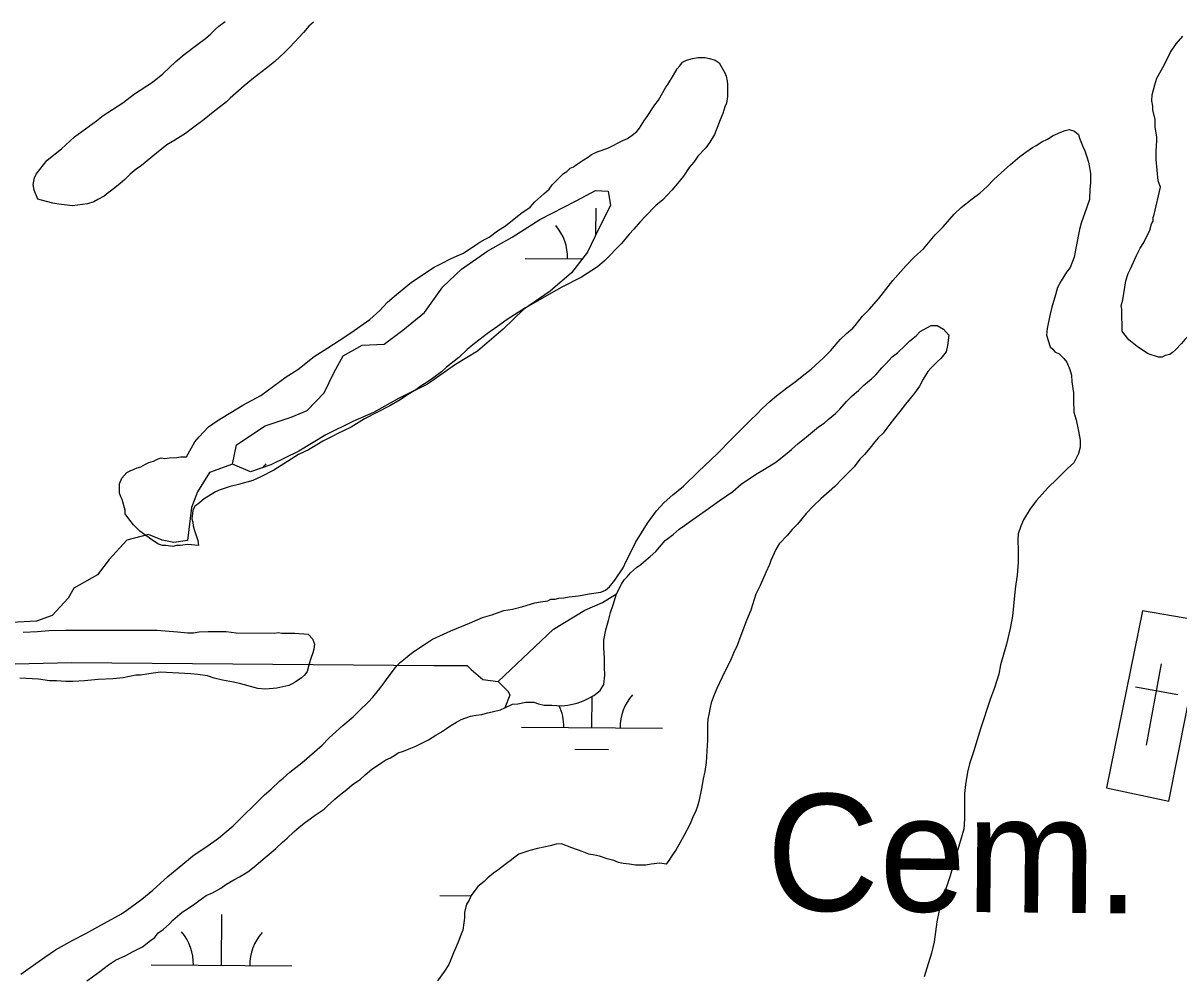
# Model space of a CAD drawing. Extents: x 3271442 to 3309282, y 752266 to 777610.
# Drawn here: x 3283549 to 3284369, y 762321 to 762998 of the extents above; entities that cross this region are included whole.
import ezdxf

# ---------------------------------------------------------------- set-up
doc = ezdxf.new("R2010")
doc.units = 0
for name, color, linetype in [('V-SITE-OTLN', 7, 'Continuous'), ('V-SITE-OTLN-IDEN', 7, 'Continuous'), ('V-SITE-VEGE', 7, 'Continuous'), ('V-TOPO-SHOR', 7, 'Continuous'), ('V-WETL-SWMP', 7, 'Continuous')]:
    doc.layers.add(name, color=color, linetype=linetype)

msp = doc.modelspace()

# ---------------------------------------------------------------- linework, layer by layer
at = {"layer": 'V-SITE-OTLN'}
for p, q in [((3284345.77, 762485.14), (3284356.47, 762543.04)), ((3284367.86, 762520.98), (3284337.94, 762526.51))]:
    msp.add_line(p, q, dxfattribs=at)
msp.add_lwpolyline([(3284386.8, 762573.01), (3284342.85, 762580.51), (3284317.31, 762455.06), (3284361.48, 762445.51), (3284386.8, 762573.01)], dxfattribs=at)
at = {"layer": 'V-SITE-VEGE'}
for points in [[(3283620.75, 762886.72), (3283617.43, 762883.78), (3283613.71, 762880.88), (3283610.65, 762878.49), (3283608.94, 762877.19), (3283606.01, 762874.97), (3283601.59, 762872.4), (3283598.64, 762870.94), (3283594.22, 762869.47), (3283587.23, 762868.38), (3283583.55, 762868.02), (3283573.98, 762869.14), (3283569.57, 762869.88), (3283565.16, 762870.99), (3283558.9, 762872.84), (3283556.34, 762879.1), (3283555.61, 762883.15), (3283556.72, 762887.94), (3283557.83, 762890.51), (3283565.58, 762900.43), (3283575.89, 762908.51), (3283585.11, 762916.95), (3283600.58, 762928.33), (3283605.37, 762932), (3283619.37, 762941.18), (3283627.48, 762947.42), (3283640.37, 762955.86), (3283647.74, 762961.73), (3283656.96, 762970.55), (3283662.85, 762975.32), (3283672.43, 762982.67), (3283677.96, 762986.7), (3283681.65, 762990.01), (3283684.96, 762993.32), (3283687.54, 762995.52), (3283691.96, 762998.82)], [(3283754.52, 762998.34), (3283751.2, 762995.41), (3283747.51, 762991), (3283737.93, 762980.71), (3283733.87, 762976.67)], [(3284352.05, 762761.41), (3284349.11, 762762.15), (3284346.54, 762763.26), (3284339.18, 762768.06), (3284333.31, 762772.85), (3284329.63, 762777.28), (3284328.53, 762779.12), (3284328.54, 762783.9), (3284328.18, 762789.05), (3284328.19, 762794.58), (3284327.83, 762797.15), (3284328.94, 762801.19), (3284331.17, 762814.81), (3284332.65, 762819.95), (3284334.13, 762822.9), (3284338.56, 762832.82), (3284341.15, 762837.97), (3284343.73, 762842.01), (3284348.16, 762850.84), (3284349.27, 762855.25), (3284350.38, 762857.09), (3284350.39, 762859.67), (3284351.12, 762861.87), (3284355.58, 762881.36), (3284354.11, 762885.78), (3284352.67, 762900.87), (3284352.68, 762907.13), (3284353.06, 762914.12), (3284353.06, 762916.69), (3284351.97, 762924.06), (3284351.98, 762929.21), (3284350.15, 762936.2), (3284350.16, 762938.78), (3284349.43, 762942.46), (3284349.8, 762946.88), (3284351.66, 762953.86), (3284353.14, 762958.64), (3284358.31, 762967.83), (3284362.74, 762977.02), (3284366.79, 762982.91), (3284371.59, 762988.42)], [(3283733.87, 762976.67), (3283727.24, 762970.43), (3283721.34, 762965.66), (3283712.13, 762958.68), (3283705.5, 762953.17), (3283695.55, 762944.36), (3283692.97, 762941.79), (3283683.39, 762934.44), (3283677.12, 762929.3), (3283668.65, 762923.06), (3283663.86, 762919.39), (3283656.1, 762914.67), (3283650.6, 762911.32), (3283643.23, 762905.44), (3283632.54, 762896.63), (3283628.85, 762894.06), (3283624.43, 762890.39), (3283620.75, 762886.72)], [(3283617.77, 762661.53), (3283617.04, 762664.1), (3283617.05, 762670.72), (3283618.53, 762674.77), (3283622.22, 762678.81), (3283624.43, 762679.91), (3283627.37, 762681.01), (3283629.58, 762682.11), (3283632.16, 762682.84), (3283635.48, 762684.68), (3283637.69, 762685.78), (3283641, 762686.87), (3283644.31, 762688.34), (3283646.52, 762689.07), (3283649.1, 762688.7), (3283652.41, 762689.06), (3283657.56, 762689.42), (3283660.51, 762689.79), (3283664.55, 762689.78), (3283670.46, 762700.44), (3283673.41, 762704.11), (3283680.05, 762711.09), (3283686.31, 762715.49), (3283704.36, 762726.5), (3283717.25, 762733.47), (3283735.31, 762746.69), (3283743.41, 762751.82), (3283755.2, 762761), (3283764.78, 762767.24), (3283772.88, 762772.38), (3283780.99, 762777.88), (3283794.62, 762787.42), (3283801.62, 762793.67), (3283807.15, 762799.55), (3283813.42, 762805.06), (3283824.1, 762813.86), (3283840.31, 762824.51), (3283845.47, 762827.08), (3283851.73, 762830.38), (3283856.52, 762832.58), (3283860.94, 762834.41), (3283869.78, 762840.28), (3283872.73, 762842.11), (3283876.41, 762844.32), (3283879.35, 762845.78), (3283885.25, 762850.19), (3283890.78, 762853.85), (3283901.83, 762862.67), (3283908.47, 762867.07), (3283911.78, 762870.75), (3283918.05, 762876.62), (3283921.73, 762879.93), (3283923.95, 762882.87), (3283932.06, 762890.95), (3283934.27, 762892.42), (3283936.85, 762894.62), (3283939.06, 762895.72), (3283941.64, 762897.56), (3283946.06, 762900.49), (3283949.74, 762902.69), (3283951.95, 762904.53), (3283956, 762906.36), (3283963.37, 762908.92), (3283967.79, 762911.12), (3283970.36, 762912.59), (3283974.05, 762914.42), (3283977.36, 762915.89), (3283980.68, 762918.09), (3283983.99, 762920.66), (3283985.84, 762923.23), (3283989.53, 762928.75), (3283991, 762930.58), (3283996.91, 762939.77), (3283999.49, 762943.08), (3284004.66, 762952.27), (3284006.13, 762954.11), (3284010.19, 762960.72), (3284012.78, 762965.14), (3284014.62, 762967.34), (3284016.46, 762969.91), (3284019.41, 762971.38), (3284023.46, 762972.47), (3284027.51, 762973.2), (3284032.29, 762973.2), (3284035.6, 762972.45), (3284039.65, 762971.34), (3284042.59, 762969.5), (3284043.69, 762967.29), (3284046.62, 762962.5), (3284047.35, 762959.92), (3284048.08, 762956.61), (3284048.45, 762954.03), (3284048.43, 762945.57), (3284047.69, 762940.79), (3284046.58, 762938.21), (3284045.1, 762933.43), (3284043.25, 762929.02), (3284039.19, 762918.72), (3284035.87, 762913.21), (3284032.91, 762909.17), (3284027.39, 762903.29)], [(3283775.39, 762499.22), (3283782.76, 762505.46), (3283787.18, 762509.87), (3283793.45, 762515.75), (3283796.77, 762519.42), (3283800.83, 762524.2), (3283804.15, 762528.61), (3283806.36, 762531.92), (3283811.89, 762539.26), (3283814.1, 762541.83), (3283816.31, 762544.04), (3283820, 762546.98), (3283822.95, 762549.55), (3283825.89, 762551.75), (3283834, 762557.26), (3283839.16, 762560.56), (3283852.05, 762566.42), (3283865.3, 762571.92), (3283874.51, 762575.95), (3283881.14, 762577.78), (3283889.61, 762580.71), (3283895.86, 762581.8), (3283903.23, 762583.63), (3283911.69, 762586.19), (3283915.74, 762586.92), (3283920.9, 762587.64), (3283923.1, 762588.74), (3283926.05, 762588.74), (3283928.63, 762589.47), (3283932.31, 762589.83), (3283935.98, 762590.56), (3283942.61, 762591.28), (3283950.34, 762592.74), (3283958.44, 762593.83), (3283961.75, 762595.3), (3283964.7, 762597.5), (3283968.39, 762602.28), (3283974.29, 762611.1), (3283976.51, 762615.88), (3283980.57, 762623.6), (3283983.16, 762629.11), (3283991.64, 762642.71), (3283997.91, 762651.53), (3284003.45, 762657.41), (3284009.71, 762662.92), (3284017.08, 762669.16), (3284027.77, 762679.45), (3284041.04, 762691.93), (3284051.73, 762702.95), (3284064.26, 762715.44), (3284069.79, 762720.58), (3284072.74, 762723.89), (3284078.64, 762729.4), (3284083.06, 762733.07), (3284090.43, 762738.95), (3284096.33, 762742.98), (3284101.48, 762747.02), (3284107.75, 762752.16), (3284116.23, 762759.87), (3284121.39, 762765.02), (3284128.39, 762773.1), (3284132.82, 762777.51), (3284137.24, 762781.18), (3284139.08, 762783.02), (3284144.24, 762789.63), (3284149.04, 762794.41), (3284155.68, 762802.12), (3284165.63, 762814.98), (3284175.22, 762825.64), (3284181.12, 762831.88), (3284187.38, 762837.39), (3284195.86, 762847.31), (3284201.39, 762853.19), (3284209.14, 762862.01), (3284214.3, 762866.78), (3284222.04, 762873.02), (3284227.56, 762877.06), (3284232.72, 762881.83), (3284237.51, 762886.61), (3284244.89, 762893.59), (3284249.31, 762897.26), (3284255.94, 762903.13), (3284260, 762906.07), (3284264.79, 762909.37), (3284267.36, 762910.84), (3284271.41, 762913.41), (3284275.46, 762915.24), (3284279.52, 762917.81), (3284285.04, 762920.38), (3284287.99, 762921.47), (3284290.93, 762922.21), (3284294.61, 762921.1), (3284297.55, 762918.52), (3284298.28, 762915.94), (3284300.48, 762910.05), (3284301.95, 762907.1), (3284303.41, 762902.68), (3284304.51, 762899), (3284305.23, 762895.32), (3284305.96, 762890.9), (3284305.95, 762884.28)], [(3284027.39, 762903.29), (3284024.43, 762898.88), (3284021.11, 762895.21), (3284017.06, 762888.96), (3284013, 762883.81), (3284008.94, 762879.04), (3284002.31, 762872.06), (3283997.88, 762868.39), (3283990.14, 762860.67), (3283986.46, 762856.63), (3283982.03, 762851.49), (3283978.71, 762847.81), (3283973.18, 762841.2), (3283961.02, 762829.08), (3283956.23, 762824.67), (3283944.81, 762817.33), (3283930.81, 762810.36), (3283927.13, 762808.16), (3283905.03, 762795.69), (3283892.13, 762787.25), (3283885.13, 762782.48), (3283878.13, 762777.34), (3283868.92, 762770.37), (3283863.76, 762765.96), (3283857.86, 762760.45), (3283849.02, 762753.48), (3283845.33, 762750.17), (3283839.07, 762745.4), (3283834.65, 762742.46), (3283830.96, 762740.26), (3283827.28, 762737.32), (3283820.65, 762733.29), (3283816.23, 762730.35), (3283808.86, 762725.95), (3283790.81, 762716.78), (3283781.24, 762710.91), (3283771.29, 762706.14), (3283768.72, 762704.68), (3283761.35, 762701.01), (3283756.93, 762698.44), (3283751.04, 762694.77), (3283748.46, 762693.67), (3283744.04, 762691.47), (3283738.88, 762688.17), (3283726.35, 762680.47), (3283717.15, 762675.7), (3283711.62, 762673.13), (3283701.32, 762670.21), (3283695.43, 762668.75), (3283688.43, 762666.55), (3283685.12, 762665.08), (3283677.01, 762659.95), (3283672.59, 762656.28), (3283670.38, 762654.81), (3283668.9, 762651.87), (3283668.16, 762645.98), (3283668.89, 762643.4), (3283669.25, 762640.83), (3283669.98, 762638.25), (3283672.54, 762630.52), (3283672.91, 762626.84), (3283665.55, 762627.58), (3283660.03, 762626.86), (3283657.45, 762626.86), (3283654.87, 762626.13), (3283649.72, 762626.88), (3283647.52, 762626.88), (3283644.57, 762627.99), (3283639.79, 762630.94), (3283631.34, 762637.21), (3283626.94, 762641.64), (3283622.9, 762646.8), (3283621.06, 762649.38), (3283621.07, 762651.95), (3283618.87, 762659.68), (3283617.77, 762661.53)], [(3284305.95, 762884.28), (3284305.58, 762879.86), (3284305.2, 762872.51), (3284303.35, 762866.99), (3284299.28, 762855.59), (3284298.17, 762851.18), (3284295.94, 762839.04), (3284294.45, 762831.68), (3284291.5, 762824.33), (3284288.91, 762821.02), (3284285.22, 762814.77), (3284282.64, 762809.99), (3284281.16, 762804.84), (3284278.56, 762796.02), (3284277.08, 762790.13), (3284275.23, 762780.93), (3284274.85, 762776.15), (3284277.41, 762768.05), (3284279.25, 762766.21), (3284280.72, 762764.36), (3284283.66, 762762.89), (3284286.96, 762759.57), (3284289.17, 762756.99), (3284291.37, 762751.83), (3284292.46, 762747.79), (3284292.82, 762743), (3284293.91, 762735.27), (3284293.9, 762730.12), (3284294.26, 762721.66), (3284295.72, 762716.14), (3284297.54, 762708.04), (3284298.64, 762701.78), (3284298.63, 762696.63), (3284297.51, 762692.21), (3284294.19, 762685.6), (3284289.77, 762681.56), (3284282.4, 762674.21), (3284275.76, 762667.97), (3284267.65, 762658.78), (3284263.22, 762652.9), (3284258.43, 762645.18), (3284256.58, 762640.77), (3284254.73, 762635.26), (3284254.35, 762631.57), (3284254.71, 762622.74), (3284254.69, 762615.02), (3284253.94, 762605.82), (3284252.45, 762596.25), (3284250.58, 762576.75), (3284249.09, 762567.93), (3284246.49, 762556.89), (3284242.05, 762542.18), (3284240.94, 762535.56), (3284237.98, 762526), (3284235.02, 762518.27), (3284227.99, 762496.94), (3284223.18, 762481.13), (3284220.22, 762471.94), (3284218.74, 762466.05), (3284217.25, 762457.22), (3284216.5, 762450.97), (3284216.47, 762432.94), (3284216.09, 762425.58), (3284213.13, 762415.28), (3284208.31, 762399.1), (3284206.46, 762392.48), (3284203.13, 762382.55), (3284200.91, 762375.56), (3284198.69, 762367.84)], [(3284381.53, 762783.44), (3284378.95, 762779.76), (3284376.73, 762777.19), (3284373.04, 762773.15), (3284370.46, 762770.21), (3284366.41, 762765.8), (3284364.2, 762763.97), (3284362.36, 762762.5), (3284359.04, 762761.77), (3284356.83, 762760.67), (3284354.26, 762760.67), (3284352.05, 762761.41)], [(3283548.47, 762565.49), (3283558.77, 762565.84), (3283566.87, 762566.56), (3283578.65, 762566.91), (3283605.88, 762566.86), (3283626.48, 762566.82), (3283643.41, 762566.79), (3283658.12, 762565.66), (3283665.48, 762564.91), (3283669.53, 762564.91), (3283673.58, 762565.64), (3283679.83, 762565.99), (3283692.71, 762565.97), (3283699.71, 762564.85), (3283726.93, 762564.8), (3283729.51, 762565.17), (3283732.09, 762564.8), (3283741.29, 762564.78), (3283750.85, 762564.03), (3283753.79, 762560.71), (3283755.25, 762557.03), (3283754.88, 762553.35), (3283754.14, 762550.78), (3283752.66, 762546.73), (3283751.55, 762543.05), (3283750.07, 762537.54), (3283748.22, 762534.96), (3283746.01, 762533.12), (3283740.85, 762529.45), (3283737.17, 762527.62), (3283728.7, 762525.8), (3283720.61, 762525.08), (3283715.09, 762525.45), (3283702.95, 762528.79), (3283697.8, 762529.9), (3283690.08, 762531.39), (3283684.19, 762532.87), (3283679.41, 762534.35), (3283672.42, 762535.46), (3283667.64, 762535.84), (3283645.93, 762536.98), (3283637.83, 762535.89), (3283631.95, 762534.8), (3283628.63, 762534.81), (3283619.43, 762532.98), (3283612.44, 762532.26), (3283601.77, 762531.91), (3283592.2, 762530.82), (3283584.1, 762530.47), (3283578.95, 762530.48), (3283572.32, 762530.86), (3283567.18, 762530.87), (3283559.45, 762531.98), (3283546.2, 762532.74)], [(3283546.93, 762322.63), (3283553.57, 762327.41), (3283563.88, 762334.75), (3283571.62, 762339.88), (3283583.77, 762346.85), (3283592.98, 762351.62), (3283601.45, 762356.39), (3283618.4, 762365.56), (3283622.08, 762368.13), (3283632.77, 762375.83), (3283640.5, 762382.45), (3283651.19, 762391.99), (3283669.99, 762407.42), (3283678.1, 762412.92), (3283687.3, 762419.16), (3283697.62, 762427.97), (3283719.74, 762450.01), (3283724.53, 762454.05), (3283730.8, 762459.93), (3283733.01, 762461.76), (3283737.8, 762466.17), (3283746.27, 762472.78), (3283760.65, 762485.26), (3283765.81, 762490.41), (3283775.39, 762499.22)], [(3284198.69, 762367.84), (3284196.84, 762359.75), (3284194.97, 762345.77), (3284193.12, 762337.67), (3284189.79, 762327.01), (3284187.94, 762320.76)]]:
    msp.add_lwpolyline(points, dxfattribs=at)
at = {"layer": 'V-TOPO-SHOR'}
for points in [[(3283315.28, 763000.12), (3283132.56, 762996.09), (3283097.95, 762994.99), (3283090.95, 762985.36), (3283086.7, 762972.94), (3283086.28, 762754.28), (3283088.68, 762541.12), (3283091.23, 762514.8), (3283098.13, 762511.98), (3283112.07, 762524.32), (3283130.16, 762536.63), (3283142.69, 762544.83), (3283195.37, 762555.46), (3283412.52, 762539.84), (3283582.79, 762543.97), (3283840.2, 762541.85), (3283863.72, 762541.66), (3283866.47, 762538.87), (3283874.71, 762531.88), (3283885.77, 762530.4), (3283892.64, 762523.43), (3283894, 762520.65), (3283890.3, 762511.75)], [(3283697.05, 762684.67), (3283680.78, 762678.79), (3283672.36, 762665.02), (3283668.12, 762653.99), (3283665.16, 762630.48), (3283655.46, 762629.18), (3283647.17, 762630.63), (3283637.52, 762634.86), (3283622.26, 762630.84), (3283609.69, 762617.1), (3283601.29, 762606.1), (3283584.61, 762596.55), (3283580.4, 762589.66), (3283569.23, 762577.3), (3283558.12, 762573.24), (3283535.97, 762572.04), (3283512.43, 762570.85), (3283493.03, 762568.24), (3283486.1, 762566.91), (3283469.37, 762551.82), (3283460.97, 762540.82), (3283460.96, 762539.44)], [(3283885.77, 762530.4), (3283924.83, 762567.45), (3283947.09, 762581.1), (3283959.59, 762586.54), (3283969.56, 762592.57)]]:
    msp.add_lwpolyline(points, dxfattribs=at)
at = {"layer": 'V-WETL-SWMP'}
for p, q in [((3283955.05, 762847.67), (3283955.21, 762866.31)), ((3283904.91, 762830.72), (3283945.35, 762830.39)), ((3283952.17, 762497.65), (3283952.35, 762519.79)), ((3283902.17, 762498.06), (3284002.17, 762497.23)), ((3283940.04, 762482.31), (3283964.04, 762482.12)), ((3283844.34, 762378.46), (3283866.37, 762378.28)), ((3283689.34, 762328.99), (3283689.63, 762364.99)), ((3283639.34, 762329.4), (3283739.34, 762328.58))]:
    msp.add_line(p, q, dxfattribs=at)
msp.add_lwpolyline([(3283789.2, 762769.14), (3283804.65, 762769.85), (3283817.92, 762779.76), (3283833.39, 762792.25), (3283846.31, 762810.62), (3283859.57, 762823.11), (3283878.36, 762835.95), (3283895.68, 762845.86), (3283915.2, 762858.34), (3283940.98, 762871.54), (3283954.61, 762878.87), (3283963.81, 762878.49), (3283965.26, 762868.18), (3283957.14, 762852.01), (3283949.01, 762835.09), (3283937.58, 762820.4), (3283922.47, 762807.54), (3283903.68, 762794.33), (3283889.3, 762780.37), (3283870.88, 762764.95), (3283855.41, 762755.41), (3283835.51, 762741.46), (3283814.89, 762731.2), (3283797.21, 762721.29), (3283782.48, 762715.06), (3283763.33, 762705.53), (3283744.17, 762693.79), (3283724.28, 762684.26), (3283709.92, 762679.13), (3283697.05, 762684.67), (3283700.02, 762698.28), (3283720.28, 762711.86), (3283738.69, 762718.08), (3283750.11, 762722.85), (3283762.27, 762735.34), (3283769.29, 762750.04), (3283775.57, 762761.44)], close=True, dxfattribs=at)
for points in [[(3284074.58, 762681.06), (3284082.69, 762686.2), (3284090.79, 762692.44), (3284093.74, 762695.01), (3284098.54, 762699.42), (3284101.85, 762701.98), (3284105.91, 762705.29), (3284112.91, 762711.17), (3284116.96, 762713.73), (3284119.91, 762716.3), (3284125.07, 762720.71), (3284128.02, 762723.65), (3284132.81, 762729.16), (3284136.86, 762733.2), (3284141.29, 762736.87), (3284144.97, 762740.55), (3284150.5, 762745.32), (3284153.82, 762748.26), (3284157.87, 762753.03), (3284160.82, 762755.97), (3284165.25, 762760.75), (3284168.93, 762763.69), (3284174.46, 762768.83), (3284177.78, 762772.13), (3284182.2, 762775.8), (3284185.15, 762778.74), (3284189.94, 762781.31), (3284192.88, 762783.15), (3284197.3, 762783.14), (3284201.71, 762780.55), (3284205.38, 762776.13), (3284204.63, 762768.77), (3284203.52, 762764.36), (3284199.83, 762759.58), (3284197.25, 762757.38), (3284192.83, 762752.97), (3284190.62, 762750.4), (3284187.3, 762744.89), (3284184.71, 762740.11), (3284181.02, 762734.96), (3284174.75, 762727.25), (3284170.7, 762722.1), (3284167.01, 762717.32), (3284162.95, 762712.18), (3284160.74, 762709.24), (3284158.9, 762706.67), (3284155.21, 762703.36), (3284153, 762700.42), (3284149.31, 762696.01), (3284145.62, 762691.6), (3284142.3, 762688.3), (3284138.25, 762682.79), (3284130.5, 762675.07), (3284124.61, 762668.83), (3284114.66, 762660.01), (3284109.13, 762654.87), (3284104.33, 762649.73), (3284098.06, 762642.01), (3284094.38, 762638.34), (3284091.06, 762634.3), (3284085.16, 762628.05), (3284082.58, 762624.01), (3284079.25, 762616.29), (3284078.14, 762613.35), (3284075.56, 762607.83), (3284071.49, 762598.64), (3284068.54, 762592.39), (3284064.84, 762580.99), (3284061.88, 762573.63), (3284057.82, 762562.97), (3284055.23, 762555.98), (3284052.64, 762550.47), (3284050.43, 762545.32), (3284046.73, 762537.97), (3284044.52, 762533.56), (3284040.82, 762525.47), (3284038.98, 762521.06), (3284036.76, 762515.17), (3284036.02, 762511.86), (3284035.27, 762507.08), (3284034.53, 762503.77), (3284034.15, 762500.09), (3284034.14, 762493.83), (3284034.13, 762488.68), (3284033.75, 762481.32), (3284033.38, 762476.91), (3284033.37, 762472.86), (3284032.25, 762466.61), (3284031.14, 762461.46), (3284030.02, 762454.47), (3284028.17, 762445.27), (3284027.06, 762441.96), (3284025.95, 762438.65), (3284023.73, 762434.24), (3284021.89, 762429.46), (3284017.46, 762421.01), (3284014.87, 762416.23), (3284011.92, 762411.08), (3284008.97, 762406.67), (3284006.75, 762403.36), (3284004.91, 762400.79)], [(3283670.37, 762372.68), (3283673.32, 762374.88), (3283678.48, 762378.56), (3283682.9, 762380.39), (3283688.79, 762383.69), (3283692.48, 762386.26), (3283698, 762389.56), (3283702.05, 762391.76), (3283707.95, 762395.43), (3283711.26, 762398), (3283715.32, 762401.3), (3283719, 762404.24), (3283724.53, 762409.01), (3283727.85, 762411.95), (3283732.64, 762416.36), (3283735.95, 762419.3), (3283740.75, 762423.7), (3283744.43, 762427.01), (3283748.85, 762430.68), (3283752.17, 762432.88), (3283755.85, 762435.45), (3283762.12, 762439.86), (3283764.33, 762442.06), (3283769.86, 762446.83), (3283773.17, 762449.77), (3283778.33, 762453.81), (3283782.02, 762457.12), (3283787.91, 762461.15), (3283791.23, 762464.09), (3283796.02, 762468.13), (3283799.34, 762470.33), (3283803.02, 762472.9), (3283805.97, 762474.74), (3283809.28, 762476.2), (3283812.23, 762478.04), (3283814.81, 762479.87), (3283818.49, 762480.97), (3283823.65, 762483.17), (3283827.33, 762484.63), (3283832.48, 762487.2), (3283836.17, 762489.03), (3283841.32, 762492.34), (3283844.64, 762494.17), (3283849.06, 762497.11), (3283852.01, 762499.31), (3283856.06, 762501.51), (3283859.37, 762503.34), (3283866, 762505.91), (3283870.05, 762506.64), (3283874.1, 762507), (3283878.15, 762508.09), (3283881.46, 762508.82), (3283887.35, 762510.29), (3283890.3, 762511.75), (3283895.82, 762514.32), (3283899.5, 762514.68), (3283905.39, 762515.77), (3283910.91, 762515.76), (3283914.22, 762514.65), (3283918.27, 762513.54), (3283923.79, 762513.53), (3283930.78, 762513.15), (3283935.19, 762513.51), (3283938.51, 762514.24), (3283941.82, 762514.97), (3283946.24, 762516.8), (3283949.55, 762518.27), (3283953.6, 762520.47), (3283958.03, 762524.14), (3283960.61, 762528.19), (3283961.36, 762534.81), (3283961, 762540.7), (3283961.01, 762546.95), (3283960.66, 762554.31), (3283960.67, 762559.83), (3283962.15, 762567.19), (3283964, 762573.81), (3283965.48, 762579.33), (3283967.33, 762584.84), (3283969.56, 762592.57), (3283973.25, 762599.55), (3283975.09, 762602.49), (3283977.3, 762604.69), (3283979.52, 762607.63), (3283983.94, 762611.31), (3283986.89, 762613.51), (3283990.57, 762616.81), (3283993.52, 762619.02), (3283997.58, 762622.69), (3284004.21, 762630.4), (3284009.74, 762634.81), (3284014.16, 762638.48), (3284017.85, 762641.05), (3284023.74, 762645.46), (3284028.53, 762648.76), (3284036.64, 762654.27), (3284042.53, 762658.67), (3284052.11, 762665.28), (3284058.01, 762670.42), (3284068.32, 762677.39), (3284074.58, 762681.06)], [(3284004.91, 762400.79), (3284000.49, 762401.53), (3283994.24, 762400.81), (3283990.56, 762400.08), (3283983.2, 762400.09), (3283978.78, 762400.83), (3283974.37, 762401.21), (3283971.06, 762401.95), (3283967.75, 762403.43), (3283962.97, 762404.54), (3283957.45, 762406.39), (3283954.14, 762407.14), (3283950.09, 762407.88), (3283945.31, 762409.73), (3283937.96, 762412.32), (3283930.6, 762415.27), (3283926.92, 762414.91), (3283922.51, 762413.81), (3283913.67, 762411.99), (3283908.15, 762410.53), (3283900.42, 762407.97), (3283897.47, 762405.76), (3283894.15, 762403.19), (3283891.57, 762401.36), (3283885.31, 762396.59), (3283882.36, 762394.38), (3283878.31, 762391.08), (3283875.73, 762388.51), (3283871.31, 762384.84), (3283866.51, 762378.59), (3283865.03, 762375.28), (3283863.19, 762372.34), (3283861.71, 762366.45), (3283861.7, 762362.41), (3283861.33, 762359.09), (3283860.58, 762353.95), (3283859.47, 762351), (3283857.62, 762346.22), (3283855.78, 762342.18), (3283853.93, 762337.77), (3283850.6, 762329.68), (3283847.65, 762324.9), (3283842.49, 762317.92)], [(3283593.74, 762317.99), (3283597.79, 762320.93), (3283602.95, 762324.6), (3283609.21, 762329.37), (3283614, 762332.67), (3283621.37, 762335.97), (3283626.16, 762338.54), (3283633.15, 762342.21), (3283639.05, 762346.61), (3283642, 762348.81), (3283644.21, 762351.75), (3283647.89, 762354.32), (3283652.32, 762358.36), (3283654.9, 762360.93), (3283661.53, 762366.81), (3283665.21, 762369.01), (3283670.37, 762372.68)]]:
    msp.add_lwpolyline(points, dxfattribs=at)
for centre, start, end in [((3283899.67, 762831.24), 358.75626, 40.29991), ((3283747.32, 762661.68), 138.75625, 144.24564), ((3284007.42, 762497.67), 138.75625, 180.29991), ((3283896.93, 762498.58), 358.75626, 24.60313), ((3283634.1, 762329.92), 358.75626, 40.29991), ((3283744.58, 762329.01), 138.75625, 180.29991)]:
    msp.add_arc(centre, 35.25, start, end, dxfattribs=at)

# ---------------------------------------------------------------- texts
at = {"layer": 'V-SITE-OTLN-IDEN'}
msp.add_text('Cem.', height=83, rotation=359.52808, dxfattribs=at).set_placement((3284075.62, 762368.01))

doc.saveas('drawing.dxf')
